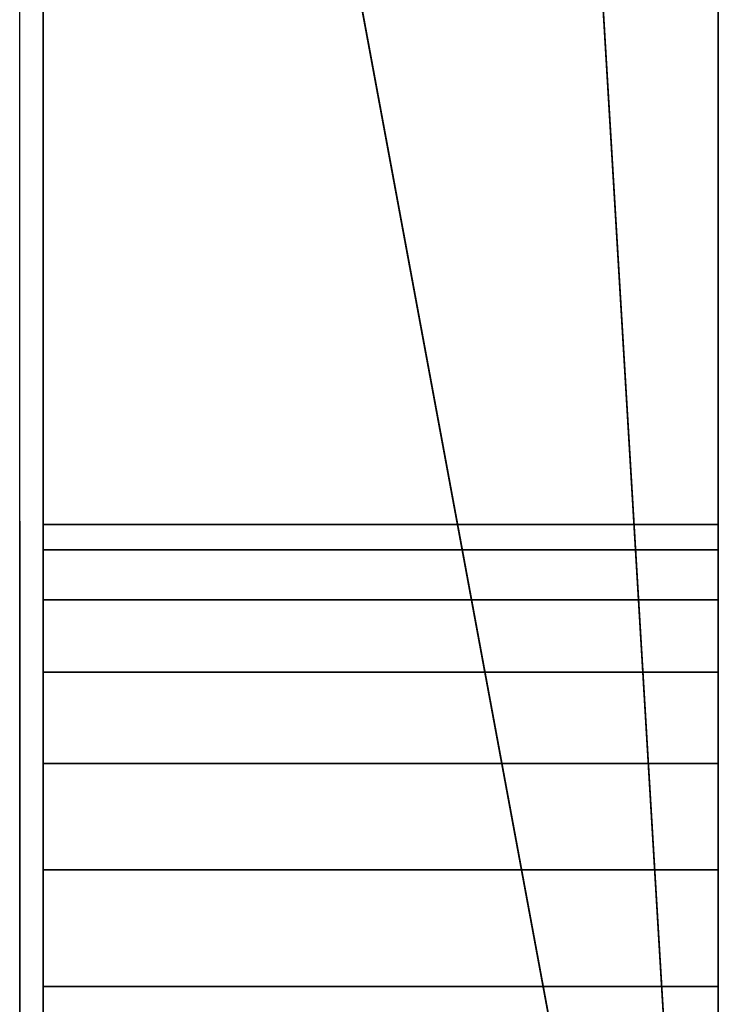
# Model space of a CAD drawing. Header units: millimetres. Extents: x -490 to 6690, y -115 to 132.
# Tile 587 of 656: x 3417.3 to 3423.25, y -2.11 to 6.27. Entities that reach past the tile are written whole.
import ezdxf

# ---------------------------------------------------------------- set-up
doc = ezdxf.new("R2010")
doc.units = ezdxf.units.MM
doc.layers.add('151', color=7, linetype='Continuous', true_color=0xffffff)

# ---------------------------------------------------------------- blocks, each defined once
blk = doc.blocks.new('UG_SURFACE_003')
at = {"layer": '151', "color": 252, "linetype": 'Continuous', "lineweight": 35}
for points in [[(3589.9999, -6.2, 2201.9999), (3589.9999, 113.2, 2201.9999), (2410.0001, 113.2, 2201.9999), (2410.0001, -6.2, 2201.9999)], [(2559.9999, -6.2, 2052), (2559.9999, 113.2, 2052), (3440.0001, 113.2, 2052), (3440.0001, -6.2, 2052)]]:
    blk.add_3dface(points, dxfattribs=at)
blk = doc.blocks.new('UG_SURFACE_214')
at = {"layer": '151', "color": 254, "linetype": 'Continuous', "lineweight": 35}
for points in [[(3423.25, 111.75, 2030.2501), (2576.75, 111.75, 2030.2501), (2576.75, -10, 2030.2501), (3423.25, -10, 2030.2501)], [(3417.5, 86, 2024.4999), (3417.5, 111.75, 2024.4999), (3423.25, 111.75, 2030.2501), (3423.25, -10, 2030.2501)], [(3417.5, 21, 2024.4999), (3417.5, 86, 2024.4999), (3423.25, -10, 2030.2501)], [(3417.5, 21, 2024.4999), (3417.5, -8, 2024.4999), (2582.5, -8, 2024.4999), (2582.5, 21, 2024.4999)], [(3423.25, -10, 2030.2501), (3419.5001, -10, 2026.5), (3417.5, -8, 2024.4999), (3417.5, 21, 2024.4999)]]:
    blk.add_3dface(points, dxfattribs=at)
blk = doc.blocks.new('UG_SURFACE_220')
at = {"layer": '151', "color": 254, "linetype": 'Continuous', "lineweight": 35}
for points in [[(3423.25, -10, 2030.2501), (3423.25, 111.75, 2030.2501), (3417.5, 21, 2024.4999)], [(3417.5, 86, -8), (3417.5, 111.75, -8), (3423.25, 111.75, -8), (3423.25, -10, -8)], [(3423.25, 111.75, 2030.2501), (3423.25, -1.9604, 1226.8907), (3423.25, -0.0611, 1226.0451)], [(3423.25, -0.0611, 1226.0451), (3423.25, 1.3301, 1224.4999), (3423.25, 111.75, 2030.2501)], [(3423.25, 1.3301, 1224.4999), (3423.25, 1.9726, 1222.5226), (3423.25, 111.75, 2030.2501)], [(3423.25, 111.75, 2030.2501), (3423.25, 1.3301, 1762.5), (3423.25, 1.9726, 1760.5226)], [(3423.25, 111.75, -8), (3423.25, 1.3301, 282.5), (3423.25, 1.9726, 280.5226)], [(3423.25, 111.75, 2030.2501), (3423.25, -0.0611, 284.0451), (3423.25, 1.3301, 282.5)], [(3423.25, 111.75, 2030.2501), (3423.25, -7.3301, 282.5), (3423.25, -5.9389, 284.0451)], [(3423.25, 1.9726, 1222.5226), (3423.25, 1.7553, 1220.4549), (3423.25, -7.3301, 282.5), (3423.25, 111.75, 2030.2501)], [(3423.25, 1.9726, 1760.5226), (3423.25, -1.9604, 1226.8907), (3423.25, 111.75, 2030.2501)], [(3423.25, 111.75, 2030.2501), (3423.25, -1.9604, 1764.8908), (3423.25, -0.0611, 1764.0451)], [(3423.25, 1.9726, 280.5226), (3423.25, 1.7553, 278.4549), (3423.25, 111.75, -8)], [(3423.25, 1.7553, 278.4549), (3423.25, 0.7157, 276.6543), (3423.25, 111.75, -8)], [(3423.25, 111.75, 2030.2501), (3423.25, -1.9604, 284.8907), (3423.25, -0.0611, 284.0451)], [(3423.25, 1.3301, 282.5), (3423.25, 111.75, -8), (3423.25, 111.75, 2030.2501)], [(3423.25, -5.9389, 284.0451), (3423.25, -4.0396, 284.8907), (3423.25, 111.75, 2030.2501)], [(3423.25, -4.0396, 284.8907), (3423.25, -1.9604, 284.8907), (3423.25, 111.75, 2030.2501)], [(3423.25, -0.0611, 1764.0451), (3423.25, 1.3301, 1762.5), (3423.25, 111.75, 2030.2501)], [(3423.25, 0.7157, 276.6543), (3423.25, -0.9663, 275.4323), (3423.25, 111.75, -8)], [(3423.25, 111.75, 2030.2501), (3423.25, -10, 2030.2501), (3423.25, -4.0396, 1764.8908), (3423.25, -1.9604, 1764.8908)], [(3423.25, -0.9663, 275.4323), (3423.25, -3, 275), (3423.25, -10, -8), (3423.25, 111.75, -8)], [(3417.5, 21, -8), (3417.5, 86, -8), (3423.25, -10, -8)], [(3417.5, 21, 2024.4999), (3417.5, 1.9726, 1760.5226), (3417.5, 1.3301, 1762.5)], [(3417.5, 21, 2024.4999), (3417.5, 1.3301, 1224.4999), (3417.5, -0.0611, 1226.0451)], [(3417.5, 1.3301, 1762.5), (3417.5, -0.0611, 1764.0451), (3417.5, 21, 2024.4999)], [(3417.5, -0.0611, 1764.0451), (3417.5, -1.9604, 1764.8908), (3417.5, 21, 2024.4999)], [(3417.5, 1.9726, 1760.5226), (3417.5, 21, 2024.4999), (3417.5, -1.9604, 1226.8907)], [(3417.5, 21, 2024.4999), (3417.5, 1.9726, 1222.5226), (3417.5, 1.3301, 1224.4999)], [(3417.5, -0.0611, 1226.0451), (3417.5, -1.9604, 1226.8907), (3417.5, 21, 2024.4999)], [(3417.5, 1.9726, 1222.5226), (3417.5, 21, 2024.4999), (3417.5, 1.3301, 282.5)], [(3417.5, 21, -8), (3417.5, 1.7553, 278.4549), (3417.5, 1.9726, 280.5226)], [(3417.5, 1.9726, 280.5226), (3417.5, 21, 2024.4999), (3417.5, 21, -8)], [(3417.5, 21, -8), (3417.5, -0.9663, 275.4323), (3417.5, 0.7157, 276.6543)], [(3417.5, 0.7157, 276.6543), (3417.5, 1.7553, 278.4549), (3417.5, 21, -8)], [(3417.5, -8, 2024.4999), (3417.5, 21, 2024.4999), (3417.5, -1.9604, 1764.8908), (3417.5, -4.0396, 1764.8908)], [(3417.5, 1.9726, 280.5226), (3417.5, 1.3301, 282.5), (3417.5, 21, 2024.4999)], [(3417.5, -3, 275), (3417.5, -0.9663, 275.4323), (3417.5, 21, -8), (3417.5, -8, -8)], [(3417.5, 21, 2024.4999), (3417.5, -8, 2024.4999), (3419.5001, -10, 2026.5), (3423.25, -10, 2030.2501)], [(3423.25, -10, -8), (3419.5001, -10, -8), (3417.5, -8, -8), (3417.5, 21, -8)], [(3423.25, 1.9726, 1222.5226), (3417.5, 1.9726, 1222.5226), (3417.5, 1.7553, 1220.4549), (3423.25, 1.7553, 1220.4549)], [(3423.25, 1.3301, 1224.4999), (3417.5, 1.3301, 1224.4999), (3417.5, 1.9726, 1222.5226), (3423.25, 1.9726, 1222.5226)], [(3417.5, -1.9604, 1226.8907), (3417.5, 1.7553, 1758.4549), (3417.5, 1.9726, 1760.5226)], [(3417.5, 1.3301, 282.5), (3417.5, 1.7553, 1220.4549), (3417.5, 1.9726, 1222.5226)], [(3423.25, 1.9726, 280.5226), (3417.5, 1.9726, 280.5226), (3417.5, 1.7553, 278.4549), (3423.25, 1.7553, 278.4549)], [(3423.25, 1.3301, 282.5), (3417.5, 1.3301, 282.5), (3417.5, 1.9726, 280.5226), (3423.25, 1.9726, 280.5226)], [(3423.25, 1.9726, 1760.5226), (3417.5, 1.9726, 1760.5226), (3417.5, 1.7553, 1758.4549), (3423.25, 1.7553, 1758.4549)], [(3423.25, 1.3301, 1762.5), (3417.5, 1.3301, 1762.5), (3417.5, 1.9726, 1760.5226), (3423.25, 1.9726, 1760.5226)], [(3423.25, 1.9726, 1760.5226), (3423.25, 1.7553, 1758.4549), (3423.25, -1.9604, 1226.8907)], [(3423.25, 1.7553, 1220.4549), (3417.5, 1.7553, 1220.4549), (3417.5, 0.7157, 1218.6544), (3423.25, 0.7157, 1218.6544)], [(3417.5, -1.9604, 1226.8907), (3417.5, 0.7157, 1756.6544), (3417.5, 1.7553, 1758.4549)], [(3417.5, 1.3301, 282.5), (3417.5, 0.7157, 1218.6544), (3417.5, 1.7553, 1220.4549)], [(3423.25, 1.7553, 278.4549), (3417.5, 1.7553, 278.4549), (3417.5, 0.7157, 276.6543), (3423.25, 0.7157, 276.6543)], [(3423.25, 1.7553, 1758.4549), (3417.5, 1.7553, 1758.4549), (3417.5, 0.7157, 1756.6544), (3423.25, 0.7157, 1756.6544)], [(3423.25, 1.7553, 1220.4549), (3423.25, 0.7157, 1218.6544), (3423.25, -7.3301, 282.5)], [(3423.25, 1.7553, 1758.4549), (3423.25, 0.7157, 1756.6544), (3423.25, -1.9604, 1226.8907)], [(3423.25, -0.0611, 1226.0451), (3417.5, -0.0611, 1226.0451), (3417.5, 1.3301, 1224.4999), (3423.25, 1.3301, 1224.4999)], [(3417.5, 1.3301, 282.5), (3417.5, -5.0337, 1217.4323), (3417.5, -3, 1217)], [(3417.5, 1.3301, 282.5), (3417.5, -6.7157, 1218.6544), (3417.5, -5.0337, 1217.4323)], [(3417.5, -3, 1217), (3417.5, -0.9663, 1217.4323), (3417.5, 1.3301, 282.5)], [(3417.5, 1.3301, 282.5), (3417.5, -0.0611, 284.0451), (3417.5, -8, 1222), (3417.5, -7.7553, 1220.4549)], [(3417.5, -7.7553, 1220.4549), (3417.5, -6.7157, 1218.6544), (3417.5, 1.3301, 282.5)], [(3417.5, -0.9663, 1217.4323), (3417.5, 0.7157, 1218.6544), (3417.5, 1.3301, 282.5)], [(3423.25, -0.0611, 284.0451), (3417.5, -0.0611, 284.0451), (3417.5, 1.3301, 282.5), (3423.25, 1.3301, 282.5)], [(3423.25, -0.0611, 1764.0451), (3417.5, -0.0611, 1764.0451), (3417.5, 1.3301, 1762.5), (3423.25, 1.3301, 1762.5)], [(3423.25, 0.7157, 1218.6544), (3417.5, 0.7157, 1218.6544), (3417.5, -0.9663, 1217.4323), (3423.25, -0.9663, 1217.4323)], [(3417.5, -0.9663, 1755.4322), (3417.5, 0.7157, 1756.6544), (3417.5, -1.9604, 1226.8907)], [(3423.25, 0.7157, 276.6543), (3417.5, 0.7157, 276.6543), (3417.5, -0.9663, 275.4323), (3423.25, -0.9663, 275.4323)], [(3423.25, 0.7157, 1756.6544), (3417.5, 0.7157, 1756.6544), (3417.5, -0.9663, 1755.4322), (3423.25, -0.9663, 1755.4322)], [(3423.25, 0.7157, 1218.6544), (3423.25, -0.9663, 1217.4323), (3423.25, -7.3301, 282.5)], [(3423.25, 0.7157, 1756.6544), (3423.25, -0.9663, 1755.4322), (3423.25, -1.9604, 1226.8907)], [(3423.25, -1.9604, 1226.8907), (3417.5, -1.9604, 1226.8907), (3417.5, -0.0611, 1226.0451), (3423.25, -0.0611, 1226.0451)], [(3417.5, -0.0611, 284.0451), (3417.5, -1.9604, 284.8907), (3417.5, -8, 1222)], [(3423.25, -1.9604, 284.8907), (3417.5, -1.9604, 284.8907), (3417.5, -0.0611, 284.0451), (3423.25, -0.0611, 284.0451)], [(3423.25, -1.9604, 1764.8908), (3417.5, -1.9604, 1764.8908), (3417.5, -0.0611, 1764.0451), (3423.25, -0.0611, 1764.0451)], [(3423.25, -0.9663, 1217.4323), (3417.5, -0.9663, 1217.4323), (3417.5, -3, 1217), (3423.25, -3, 1217)], [(3417.5, -1.9604, 1226.8907), (3417.5, -3, 1755), (3417.5, -0.9663, 1755.4322)], [(3423.25, -0.9663, 275.4323), (3417.5, -0.9663, 275.4323), (3417.5, -3, 275), (3423.25, -3, 275)], [(3423.25, -0.9663, 1755.4322), (3417.5, -0.9663, 1755.4322), (3417.5, -3, 1755), (3423.25, -3, 1755)], [(3423.25, -0.9663, 1217.4323), (3423.25, -3, 1217), (3423.25, -7.9726, 280.5226), (3423.25, -7.3301, 282.5)], [(3423.25, -0.9663, 1755.4322), (3423.25, -3, 1755), (3423.25, -4.0396, 1226.8907), (3423.25, -1.9604, 1226.8907)], [(3423.25, -4.0396, 1226.8907), (3417.5, -4.0396, 1226.8907), (3417.5, -1.9604, 1226.8907), (3423.25, -1.9604, 1226.8907)], [(3417.5, -1.9604, 1226.8907), (3417.5, -6.7157, 1756.6544), (3417.5, -5.0337, 1755.4322)], [(3417.5, -5.0337, 1755.4322), (3417.5, -3, 1755), (3417.5, -1.9604, 1226.8907)], [(3417.5, -8, 1222), (3417.5, -1.9604, 284.8907), (3417.5, -4.0396, 284.8907)], [(3417.5, -1.9604, 1226.8907), (3417.5, -4.0396, 1226.8907), (3417.5, -8, 1760), (3417.5, -7.7553, 1758.4549)], [(3417.5, -7.7553, 1758.4549), (3417.5, -6.7157, 1756.6544), (3417.5, -1.9604, 1226.8907)], [(3423.25, -4.0396, 284.8907), (3417.5, -4.0396, 284.8907), (3417.5, -1.9604, 284.8907), (3423.25, -1.9604, 284.8907)], [(3423.25, -4.0396, 1764.8908), (3417.5, -4.0396, 1764.8908), (3417.5, -1.9604, 1764.8908), (3423.25, -1.9604, 1764.8908)]]:
    blk.add_3dface(points, dxfattribs=at)

msp = doc.modelspace()

# ---------------------------------------------------------------- linework, layer by layer
at = {"layer": '151', "color": 253, "linetype": 'Continuous', "lineweight": -3}
for p, q in [((3417.5, 21, 2024.5), (3417.5, -8, 2024.5)), ((3417.5, 21, -8), (3417.5, -8, -8)), ((3417.5, -8, 2024.5), (3417.5, 21, 2024.5)), ((3417.3, -10, -8), (3417.3, 19, -8)), ((3417.3, -10, 2024.3), (3417.3, 19, 2024.3)), ((3417.3, -10, 2024.3), (3417.3, 19, 2024.3))]:
    msp.add_line(p, q, dxfattribs=at)
at = {"layer": '151', "color": 253, "linetype": 'Continuous', "lineweight": -3, "extrusion": (1, 0, 0)}
for centre in [(-3, 280, 3417.3), (-3, 1760, 3417.3), (-3, 1222, 3417.3)]:
    msp.add_circle(centre, 5, dxfattribs=at)
at = {"layer": '151', "color": 253, "linetype": 'Continuous', "lineweight": -3, "extrusion": (-1, -1.17553e-16, 0)}
for centre in [(3, 280, -3417.5), (3, 1222, -3417.5), (3, 1760, -3417.5)]:
    msp.add_circle(centre, 5, dxfattribs=at)

# ---------------------------------------------------------------- block references
at = {"layer": '151', "color": 253, "linetype": 'Continuous', "lineweight": -3}
for name in ['UG_SURFACE_003', 'UG_SURFACE_214', 'UG_SURFACE_220']:
    msp.add_blockref(name, (0, 0), dxfattribs=at)

doc.saveas('drawing.dxf')
